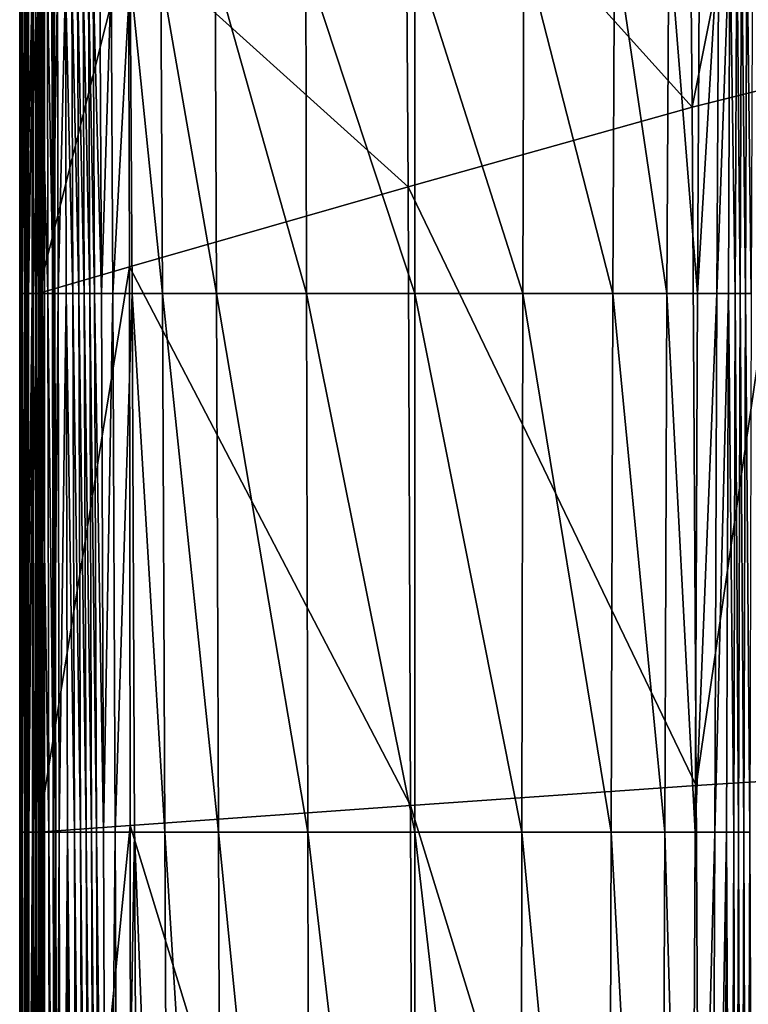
# Model space of a CAD drawing. Header units: millimetres. Extents: x 2387 to 13955, y -4964 to 364.
# Tile 312 of 656: x 6991 to 7065, y -4633 to -4533. Entities that reach past the tile are written whole.
import ezdxf

# ---------------------------------------------------------------- set-up
doc = ezdxf.new("R2010")
doc.units = ezdxf.units.MM
doc.header["$MEASUREMENT"] = 0
doc.layers.add('Predefinito', color=7, linetype='Continuous', true_color=0x000000)

msp = doc.modelspace()

# ---------------------------------------------------------------- linework, layer by layer
at = {"layer": 'Predefinito'}
for points in [[(7069.414, -4490.536, 775.624), (7058.699, -4495.499, 730.418), (7059.142, -4542.185, 730.404)], [(7059.142, -4542.185, 730.404), (7069.878, -4539.502, 775.611), (7069.414, -4490.536, 775.624)], [(7059.142, -4542.185, 730.404), (7058.699, -4495.499, 730.418), (7030.239, -4510.157, 608.07)], [(7030.509, -4550.233, 608.067), (7030.239, -4510.157, 608.07), (7002.307, -4524.816, 485.722)], [(7030.239, -4510.157, 608.07), (7030.509, -4550.233, 608.067), (7059.142, -4542.185, 730.404)], [(7061.799, -4524.453, 12.461), (7061.613, -4560.965, 12.448), (7059.66, -4560.965, 12.24)], [(7059.66, -4560.965, 12.24), (7059.864, -4524.624, 12.243), (7061.799, -4524.453, 12.461)], [(7061.613, -4560.965, 12.448), (7061.799, -4524.453, 12.461), (7062.935, -4524.337, 12.763)], [(7062.935, -4524.337, 12.763), (7062.776, -4560.965, 12.738), (7061.613, -4560.965, 12.448)], [(7063.478, -4560.965, 13.054), (7062.776, -4560.965, 12.738), (7062.935, -4524.337, 12.763)], [(7062.935, -4524.337, 12.763), (7063.623, -4524.265, 13.086), (7063.478, -4560.965, 13.054)], [(7063.973, -4560.965, 13.27), (7063.478, -4560.965, 13.054), (7063.623, -4524.265, 13.086)], [(7063.623, -4524.265, 13.086), (7064.11, -4524.214, 13.308), (7063.973, -4560.965, 13.27)], [(7064.512, -4560.965, 13.26), (7063.973, -4560.965, 13.27), (7064.11, -4524.214, 13.308)], [(7064.11, -4524.214, 13.308), (7064.646, -4524.162, 13.305), (7064.512, -4560.965, 13.26)], [(7065.084, -4560.965, 13.198), (7064.512, -4560.965, 13.26), (7064.646, -4524.162, 13.305)], [(7064.646, -4524.162, 13.305), (7065.213, -4524.108, 13.25), (7065.084, -4560.965, 13.198)], [(7002.307, -4524.816, 485.722), (6993.171, -4529.779, 440.52), (6993.186, -4560.965, 440.53)], [(6993.186, -4560.965, 440.53), (7002.388, -4558.282, 485.731), (7002.307, -4524.816, 485.722)], [(7002.307, -4524.816, 485.722), (7002.388, -4558.282, 485.731), (7030.509, -4550.233, 608.067)], [(7042.141, -4525.973, 12.171), (7051.29, -4525.281, 12.171), (7051.137, -4560.965, 12.171)], [(7056.587, -4560.965, 12.171), (7051.137, -4560.965, 12.171), (7051.29, -4525.281, 12.171)], [(7051.29, -4525.281, 12.171), (7056.779, -4524.866, 12.171), (7056.587, -4560.965, 12.171)], [(7059.66, -4560.965, 12.24), (7056.587, -4560.965, 12.171), (7056.779, -4524.866, 12.171)], [(7056.779, -4524.866, 12.171), (7059.864, -4524.624, 12.243), (7059.66, -4560.965, 12.24)], [(7031.163, -4526.803, 12.171), (7042.141, -4525.973, 12.171), (7042.055, -4560.965, 12.171)], [(7051.137, -4560.965, 12.171), (7042.055, -4560.965, 12.171), (7042.141, -4525.973, 12.171)], [(7020.185, -4527.633, 12.171), (7031.163, -4526.803, 12.171), (7031.156, -4560.965, 12.171)], [(7042.055, -4560.965, 12.171), (7031.156, -4560.965, 12.171), (7031.163, -4526.803, 12.171)], [(7005.547, -4528.74, 12.171), (7011.036, -4528.325, 12.171), (7011.175, -4560.965, 12.171)], [(7011.036, -4528.325, 12.171), (7020.185, -4527.633, 12.171), (7020.257, -4560.965, 12.171)], [(7020.257, -4560.965, 12.171), (7011.175, -4560.965, 12.171), (7011.036, -4528.325, 12.171)], [(7031.156, -4560.965, 12.171), (7020.257, -4560.965, 12.171), (7020.185, -4527.633, 12.171)], [(6996.591, -4529.555, 13.368), (6997.163, -4529.497, 13.297), (6997.281, -4560.965, 13.25)], [(6997.163, -4529.497, 13.297), (6997.727, -4529.444, 13.347), (6997.851, -4560.965, 13.305)], [(6997.851, -4560.965, 13.305), (6997.281, -4560.965, 13.25), (6997.163, -4529.497, 13.297)], [(6997.727, -4529.444, 13.347), (6998.262, -4529.392, 13.344), (6998.39, -4560.965, 13.309)], [(6998.39, -4560.965, 13.309), (6997.851, -4560.965, 13.305), (6997.727, -4529.444, 13.347)], [(6998.262, -4529.392, 13.344), (6998.747, -4529.341, 13.116), (6998.882, -4560.965, 13.086)], [(6998.882, -4560.965, 13.086), (6998.39, -4560.965, 13.309), (6998.262, -4529.392, 13.344)], [(6998.747, -4529.341, 13.116), (6999.427, -4529.269, 12.786), (6999.576, -4560.965, 12.763)], [(6999.576, -4560.965, 12.763), (6998.882, -4560.965, 13.086), (6998.747, -4529.341, 13.116)], [(6999.576, -4560.965, 12.763), (6999.427, -4529.269, 12.786), (7000.547, -4529.154, 12.473)], [(7000.547, -4529.154, 12.473), (7000.722, -4560.965, 12.461), (6999.576, -4560.965, 12.763)], [(7000.722, -4560.965, 12.461), (7000.547, -4529.154, 12.473), (7002.467, -4528.982, 12.246)], [(7002.467, -4528.982, 12.246), (7002.658, -4560.965, 12.243), (7000.722, -4560.965, 12.461)], [(7002.467, -4528.982, 12.246), (7005.547, -4528.74, 12.171), (7005.725, -4560.965, 12.171)], [(7005.725, -4560.965, 12.171), (7002.658, -4560.965, 12.243), (7002.467, -4528.982, 12.246)], [(7011.175, -4560.965, 12.171), (7005.725, -4560.965, 12.171), (7005.547, -4528.74, 12.171)], [(6991.334, -4560.965, 28.679), (6991.334, -4530.092, 28.677), (6991.48, -4530.077, 25.3)], [(6991.48, -4530.077, 25.3), (6991.483, -4560.965, 25.304), (6991.334, -4560.965, 28.679)], [(6991.396, -4560.965, 360.749), (6991.396, -4530.087, 360.749), (6991.334, -4530.092, 218.867)], [(6991.334, -4530.092, 28.677), (6991.334, -4560.965, 28.679), (6991.334, -4560.965, 77.866)], [(6991.334, -4560.965, 77.866), (6991.334, -4530.092, 77.864), (6991.334, -4530.092, 28.677)], [(6991.334, -4530.092, 218.867), (6991.334, -4560.965, 218.868), (6991.396, -4560.965, 360.749)], [(6991.334, -4560.965, 218.868), (6991.334, -4530.092, 218.867), (6991.334, -4530.092, 77.864)], [(6991.334, -4530.092, 77.864), (6991.334, -4560.965, 77.866), (6991.334, -4560.965, 218.868)], [(6991.582, -4560.965, 412.572), (6991.581, -4530.069, 412.572), (6991.396, -4530.087, 360.749)], [(6991.396, -4530.087, 360.749), (6991.396, -4560.965, 360.749), (6991.582, -4560.965, 412.572)], [(6991.483, -4560.965, 25.304), (6991.48, -4530.077, 25.3), (6991.918, -4530.033, 21.731)], [(6991.918, -4530.033, 21.731), (6991.929, -4560.965, 21.737), (6991.483, -4560.965, 25.304)], [(6991.814, -4560.965, 417.711), (6991.812, -4530.051, 417.71), (6991.581, -4530.069, 412.572)], [(6991.581, -4530.069, 412.572), (6991.582, -4560.965, 412.572), (6991.814, -4560.965, 417.711)], [(6992.009, -4530.043, 419.537), (6991.812, -4530.051, 417.71), (6991.814, -4560.965, 417.711)], [(6991.814, -4560.965, 417.711), (6992.012, -4560.965, 419.538), (6992.009, -4530.043, 419.537)], [(6991.929, -4560.965, 21.737), (6991.918, -4530.033, 21.731), (6992.576, -4529.965, 18.696)], [(6992.576, -4529.965, 18.696), (6992.6, -4560.965, 18.699), (6991.929, -4560.965, 21.737)], [(6992.232, -4530.008, 423.262), (6992.008, -4530.033, 420.843), (6992.011, -4560.965, 420.845)], [(6992.039, -4560.965, 419.907), (6992.011, -4560.965, 420.845), (6992.008, -4530.033, 420.843)], [(6992.008, -4530.033, 420.843), (6992.037, -4530.041, 419.906), (6992.039, -4560.965, 419.907)], [(6992.107, -4530.041, 419.715), (6992.009, -4530.043, 419.537), (6992.012, -4560.965, 419.538)], [(6992.011, -4560.965, 420.845), (6992.236, -4560.965, 423.264), (6992.232, -4530.008, 423.262)], [(6992.012, -4560.965, 419.538), (6992.109, -4560.965, 419.717), (6992.107, -4530.041, 419.715)], [(6992.109, -4560.965, 419.717), (6992.039, -4560.965, 419.907), (6992.037, -4530.041, 419.906)], [(6992.037, -4530.041, 419.906), (6992.107, -4530.041, 419.715), (6992.109, -4560.965, 419.717)], [(6992.702, -4529.981, 425.634), (6992.232, -4530.008, 423.262), (6992.236, -4560.965, 423.264)], [(6992.236, -4560.965, 423.264), (6992.707, -4560.965, 425.638), (6992.702, -4529.981, 425.634)], [(6992.576, -4529.965, 18.696), (6993.38, -4529.883, 16.923), (6993.419, -4560.965, 16.915)], [(6993.419, -4560.965, 16.915), (6992.6, -4560.965, 18.699), (6992.576, -4529.965, 18.696)], [(6993.414, -4529.965, 426.434), (6992.702, -4529.981, 425.634), (6992.707, -4560.965, 425.638)], [(6992.707, -4560.965, 425.638), (6993.42, -4560.965, 426.438), (6993.414, -4529.965, 426.434)], [(6992.976, -4529.938, 429.998), (6992.917, -4529.961, 427.58), (6992.923, -4560.965, 427.584)], [(6993.444, -4560.965, 426.647), (6992.923, -4560.965, 427.584), (6992.917, -4529.961, 427.58)], [(6992.917, -4529.961, 427.58), (6993.438, -4529.962, 426.643), (6993.444, -4560.965, 426.647)], [(6992.923, -4560.965, 427.584), (6992.984, -4560.965, 430.003), (6992.976, -4529.938, 429.998)], [(6993.287, -4529.912, 432.407), (6992.976, -4529.938, 429.998), (6992.984, -4560.965, 430.003)], [(6992.984, -4560.965, 430.003), (6993.295, -4560.965, 432.413), (6993.287, -4529.912, 432.407)], [(6993.414, -4560.965, 435.502), (6993.186, -4560.965, 440.53), (6993.171, -4529.779, 440.52)], [(6993.171, -4529.779, 440.52), (6993.403, -4529.866, 435.495), (6993.414, -4560.965, 435.502)], [(6993.519, -4529.901, 433.315), (6993.287, -4529.912, 432.407), (6993.295, -4560.965, 432.413)], [(6993.295, -4560.965, 432.413), (6993.528, -4560.965, 433.322), (6993.519, -4529.901, 433.315)], [(6993.38, -4529.883, 16.923), (6994.134, -4529.815, 16.142), (6994.186, -4560.965, 16.121)], [(6994.186, -4560.965, 16.121), (6993.419, -4560.965, 16.915), (6993.38, -4529.883, 16.923)], [(6993.582, -4560.965, 433.687), (6993.414, -4560.965, 435.502), (6993.403, -4529.866, 435.495)], [(6993.403, -4529.866, 435.495), (6993.573, -4529.896, 433.681), (6993.582, -4560.965, 433.687)], [(6993.837, -4529.959, 426.492), (6993.414, -4529.965, 426.434), (6993.42, -4560.965, 426.438)], [(6993.42, -4560.965, 426.438), (6993.843, -4560.964, 426.497), (6993.837, -4529.959, 426.492)], [(6993.438, -4529.962, 426.643), (6993.837, -4529.959, 426.492), (6993.843, -4560.964, 426.497)], [(6993.843, -4560.964, 426.497), (6993.444, -4560.965, 426.647), (6993.438, -4529.962, 426.643)], [(6993.629, -4529.898, 433.486), (6993.519, -4529.901, 433.315), (6993.528, -4560.965, 433.322)], [(6993.528, -4560.965, 433.322), (6993.638, -4560.965, 433.492), (6993.629, -4529.898, 433.486)], [(6993.638, -4560.965, 433.492), (6993.582, -4560.965, 433.687), (6993.573, -4529.896, 433.681)], [(6993.573, -4529.896, 433.681), (6993.629, -4529.898, 433.486), (6993.638, -4560.965, 433.492)], [(6994.134, -4529.815, 16.142), (6994.641, -4529.789, 16.08), (6994.698, -4560.964, 16.054)], [(6994.698, -4560.964, 16.054), (6994.186, -4560.965, 16.121), (6994.134, -4529.815, 16.142)], [(6994.634, -4560.965, 15.542), (6994.573, -4529.77, 15.571), (6995.136, -4529.704, 14.64)], [(6994.641, -4529.789, 16.08), (6994.573, -4529.77, 15.571), (6994.634, -4560.965, 15.542)], [(6995.136, -4529.704, 14.64), (6995.209, -4560.965, 14.599), (6994.634, -4560.965, 15.542)], [(6994.634, -4560.965, 15.542), (6994.698, -4560.964, 16.054), (6994.641, -4529.789, 16.08)], [(6994.641, -4529.789, 16.08), (6994.833, -4529.786, 16.229), (6994.89, -4560.964, 16.203)], [(6994.833, -4529.786, 16.229), (6994.641, -4529.789, 16.08), (6994.698, -4560.964, 16.054)], [(6994.89, -4560.964, 16.203), (6994.698, -4560.964, 16.054), (6994.641, -4529.789, 16.08)], [(6994.698, -4560.964, 16.054), (6994.89, -4560.964, 16.203), (6994.833, -4529.786, 16.229)], [(6995.209, -4560.965, 14.599), (6995.136, -4529.704, 14.64), (6995.938, -4529.622, 13.751)], [(6995.938, -4529.622, 13.751), (6996.028, -4560.965, 13.699), (6995.209, -4560.965, 14.599)], [(6995.938, -4529.622, 13.751), (6996.591, -4529.555, 13.368), (6996.697, -4560.965, 13.315)], [(6996.697, -4560.965, 13.315), (6996.028, -4560.965, 13.699), (6995.938, -4529.622, 13.751)], [(6997.281, -4560.965, 13.25), (6996.697, -4560.965, 13.315), (6996.591, -4529.555, 13.368)], [(7069.878, -4539.502, 775.611), (7059.142, -4542.185, 730.404), (7059.516, -4610.548, 730.39)], [(7059.516, -4610.548, 730.39), (7070.306, -4609.877, 775.596), (7069.878, -4539.502, 775.611)], [(7059.516, -4610.548, 730.39), (7059.142, -4542.185, 730.404), (7030.509, -4550.233, 608.067)], [(7030.734, -4612.56, 608.067), (7030.509, -4550.233, 608.067), (7002.388, -4558.282, 485.731)], [(7030.509, -4550.233, 608.067), (7030.734, -4612.56, 608.067), (7059.516, -4610.548, 730.39)], [(7002.388, -4558.282, 485.731), (6993.186, -4560.965, 440.53), (6993.207, -4615.243, 440.544)], [(6993.207, -4615.243, 440.544), (7002.464, -4614.572, 485.744), (7002.388, -4558.282, 485.731)], [(7002.388, -4558.282, 485.731), (7002.464, -4614.572, 485.744), (7030.734, -4612.56, 608.067)], [(6991.334, -4615.243, 28.683), (6991.334, -4560.965, 28.679), (6991.483, -4560.965, 25.304)], [(6991.483, -4560.965, 25.304), (6991.487, -4615.243, 25.31), (6991.334, -4615.243, 28.683)], [(6991.334, -4560.965, 28.679), (6991.334, -4615.243, 28.683), (6991.334, -4615.243, 77.868)], [(6991.334, -4615.243, 77.868), (6991.334, -4560.965, 77.866), (6991.334, -4560.965, 28.679)], [(6991.334, -4560.965, 218.868), (6991.334, -4615.243, 218.869), (6991.396, -4615.243, 360.75)], [(6991.396, -4615.243, 360.75), (6991.396, -4560.965, 360.749), (6991.334, -4560.965, 218.868)], [(6991.334, -4615.243, 218.869), (6991.334, -4560.965, 218.868), (6991.334, -4560.965, 77.866)], [(6991.334, -4560.965, 77.866), (6991.334, -4615.243, 77.868), (6991.334, -4615.243, 218.869)], [(6991.584, -4615.243, 412.573), (6991.582, -4560.965, 412.572), (6991.396, -4560.965, 360.749)], [(6991.396, -4560.965, 360.749), (6991.396, -4615.243, 360.75), (6991.584, -4615.243, 412.573)], [(6991.487, -4615.243, 25.31), (6991.483, -4560.965, 25.304), (6991.929, -4560.965, 21.737)], [(6991.929, -4560.965, 21.737), (6991.945, -4615.243, 21.745), (6991.487, -4615.243, 25.31)], [(6991.582, -4560.965, 412.572), (6991.584, -4615.243, 412.573), (6991.816, -4615.243, 417.713)], [(6991.816, -4615.243, 417.713), (6991.814, -4560.965, 417.711), (6991.582, -4560.965, 412.572)], [(6992.012, -4560.965, 419.538), (6991.814, -4560.965, 417.711), (6991.816, -4615.243, 417.713)], [(6991.816, -4615.243, 417.713), (6992.015, -4615.243, 419.541), (6992.012, -4560.965, 419.538)], [(6991.945, -4615.243, 21.745), (6991.929, -4560.965, 21.737), (6992.6, -4560.965, 18.699)], [(6992.6, -4560.965, 18.699), (6992.634, -4615.243, 18.704), (6991.945, -4615.243, 21.745)], [(6992.236, -4560.965, 423.264), (6992.011, -4560.965, 420.845), (6992.015, -4615.243, 420.847)], [(6992.011, -4560.965, 420.845), (6992.039, -4560.965, 419.907), (6992.042, -4615.243, 419.909)], [(6992.042, -4615.243, 419.909), (6992.015, -4615.243, 420.847), (6992.011, -4560.965, 420.845)], [(6992.109, -4560.965, 419.717), (6992.012, -4560.965, 419.538), (6992.015, -4615.243, 419.541)], [(6992.015, -4615.243, 420.847), (6992.241, -4615.243, 423.268), (6992.236, -4560.965, 423.264)], [(6992.015, -4615.243, 419.541), (6992.112, -4615.243, 419.719), (6992.109, -4560.965, 419.717)], [(6992.039, -4560.965, 419.907), (6992.109, -4560.965, 419.717), (6992.112, -4615.243, 419.719)], [(6992.112, -4615.243, 419.719), (6992.042, -4615.243, 419.909), (6992.039, -4560.965, 419.907)], [(6992.707, -4560.965, 425.638), (6992.236, -4560.965, 423.264), (6992.241, -4615.243, 423.268)], [(6992.241, -4615.243, 423.268), (6992.715, -4615.243, 425.643), (6992.707, -4560.965, 425.638)], [(6992.6, -4560.965, 18.699), (6993.419, -4560.965, 16.915), (6993.475, -4615.243, 16.903)], [(6993.475, -4615.243, 16.903), (6992.634, -4615.243, 18.704), (6992.6, -4560.965, 18.699)], [(6993.42, -4560.965, 426.438), (6992.707, -4560.965, 425.638), (6992.715, -4615.243, 425.643)], [(6992.715, -4615.243, 425.643), (6993.428, -4615.242, 426.443), (6993.42, -4560.965, 426.438)], [(6992.984, -4560.965, 430.003), (6992.923, -4560.965, 427.584), (6992.932, -4615.243, 427.59)], [(6992.923, -4560.965, 427.584), (6993.444, -4560.965, 426.647), (6993.452, -4615.242, 426.652)], [(6993.452, -4615.242, 426.652), (6992.932, -4615.243, 427.59), (6992.923, -4560.965, 427.584)], [(6992.932, -4615.243, 427.59), (6992.994, -4615.243, 430.01), (6992.984, -4560.965, 430.003)], [(6993.295, -4560.965, 432.413), (6992.984, -4560.965, 430.003), (6992.994, -4615.243, 430.01)], [(6992.994, -4615.243, 430.01), (6993.307, -4615.243, 432.421), (6993.295, -4560.965, 432.413)], [(6993.186, -4560.965, 440.53), (6993.414, -4560.965, 435.502), (6993.429, -4615.243, 435.512)], [(6993.429, -4615.243, 435.512), (6993.207, -4615.243, 440.544), (6993.186, -4560.965, 440.53)], [(6993.528, -4560.965, 433.322), (6993.295, -4560.965, 432.413), (6993.307, -4615.243, 432.421)], [(6993.307, -4615.243, 432.421), (6993.541, -4615.243, 433.33), (6993.528, -4560.965, 433.322)], [(6993.414, -4560.965, 435.502), (6993.582, -4560.965, 433.687), (6993.595, -4615.243, 433.696)], [(6993.595, -4615.243, 433.696), (6993.429, -4615.243, 435.512), (6993.414, -4560.965, 435.502)], [(6993.419, -4560.965, 16.915), (6994.186, -4560.965, 16.121), (6994.26, -4615.243, 16.092)], [(6994.26, -4615.243, 16.092), (6993.475, -4615.243, 16.903), (6993.419, -4560.965, 16.915)], [(6993.843, -4560.964, 426.497), (6993.42, -4560.965, 426.438), (6993.428, -4615.242, 426.443)], [(6993.428, -4615.242, 426.443), (6993.851, -4615.242, 426.501), (6993.843, -4560.964, 426.497)], [(6993.444, -4560.965, 426.647), (6993.843, -4560.964, 426.497), (6993.851, -4615.242, 426.501)], [(6993.851, -4615.242, 426.501), (6993.452, -4615.242, 426.652), (6993.444, -4560.965, 426.647)], [(6993.638, -4560.965, 433.492), (6993.528, -4560.965, 433.322), (6993.541, -4615.243, 433.33)], [(6993.541, -4615.243, 433.33), (6993.651, -4615.243, 433.501), (6993.638, -4560.965, 433.492)], [(6993.582, -4560.965, 433.687), (6993.638, -4560.965, 433.492), (6993.651, -4615.243, 433.501)], [(6993.651, -4615.243, 433.501), (6993.595, -4615.243, 433.696), (6993.582, -4560.965, 433.687)], [(6994.186, -4560.965, 16.121), (6994.698, -4560.964, 16.054), (6994.776, -4615.242, 16.021)], [(6994.776, -4615.242, 16.021), (6994.26, -4615.243, 16.092), (6994.186, -4560.965, 16.121)], [(6994.698, -4560.964, 16.054), (6994.634, -4560.965, 15.542), (6994.719, -4615.243, 15.502)], [(6994.719, -4615.243, 15.502), (6994.634, -4560.965, 15.542), (6995.209, -4560.965, 14.599)], [(6994.698, -4560.964, 16.054), (6994.89, -4560.964, 16.203), (6994.968, -4615.242, 16.17)], [(6994.968, -4615.242, 16.17), (6994.776, -4615.242, 16.021), (6994.698, -4560.964, 16.054)], [(6994.719, -4615.243, 15.502), (6994.776, -4615.242, 16.021), (6994.698, -4560.964, 16.054)], [(6994.89, -4560.964, 16.203), (6994.698, -4560.964, 16.054), (6994.776, -4615.242, 16.021)], [(6995.209, -4560.965, 14.599), (6995.312, -4615.243, 14.541), (6994.719, -4615.243, 15.502)], [(6994.776, -4615.242, 16.021), (6994.968, -4615.242, 16.17), (6994.89, -4560.964, 16.203)], [(6995.312, -4615.243, 14.541), (6995.209, -4560.965, 14.599), (6996.028, -4560.965, 13.699)], [(6996.028, -4560.965, 13.699), (6996.156, -4615.243, 13.625), (6995.312, -4615.243, 14.541)], [(6996.028, -4560.965, 13.699), (6996.697, -4560.965, 13.315), (6996.85, -4615.243, 13.24)], [(6996.85, -4615.243, 13.24), (6996.156, -4615.243, 13.625), (6996.028, -4560.965, 13.699)], [(6996.697, -4560.965, 13.315), (6997.281, -4560.965, 13.25), (6997.455, -4615.243, 13.182)], [(6997.455, -4615.243, 13.182), (6996.85, -4615.243, 13.24), (6996.697, -4560.965, 13.315)], [(6997.281, -4560.965, 13.25), (6997.851, -4560.965, 13.305), (6998.029, -4615.243, 13.246)], [(6998.029, -4615.243, 13.246), (6997.455, -4615.243, 13.182), (6997.281, -4560.965, 13.25)], [(6997.851, -4560.965, 13.305), (6998.39, -4560.965, 13.309), (6998.567, -4615.243, 13.259)], [(6998.567, -4615.243, 13.259), (6998.029, -4615.243, 13.246), (6997.851, -4560.965, 13.305)], [(6998.39, -4560.965, 13.309), (6998.882, -4560.965, 13.086), (6999.063, -4615.243, 13.045)], [(6999.063, -4615.243, 13.045), (6998.567, -4615.243, 13.259), (6998.39, -4560.965, 13.309)], [(6998.882, -4560.965, 13.086), (6999.576, -4560.965, 12.763), (6999.774, -4615.243, 12.732)], [(6999.774, -4615.243, 12.732), (6999.063, -4615.243, 13.045), (6998.882, -4560.965, 13.086)], [(6999.774, -4615.243, 12.732), (6999.576, -4560.965, 12.763), (7000.722, -4560.965, 12.461)], [(7000.722, -4560.965, 12.461), (7000.956, -4615.243, 12.445), (6999.774, -4615.243, 12.732)], [(7000.956, -4615.243, 12.445), (7000.722, -4560.965, 12.461), (7002.658, -4560.965, 12.243)], [(7002.658, -4560.965, 12.243), (7002.92, -4615.243, 12.239), (7000.956, -4615.243, 12.445)], [(7002.658, -4560.965, 12.243), (7005.725, -4560.965, 12.171), (7005.973, -4615.243, 12.171)], [(7005.973, -4615.243, 12.171), (7002.92, -4615.243, 12.239), (7002.658, -4560.965, 12.243)], [(7005.725, -4560.965, 12.171), (7011.175, -4560.965, 12.171), (7011.372, -4615.243, 12.171)], [(7011.372, -4615.243, 12.171), (7005.973, -4615.243, 12.171), (7005.725, -4560.965, 12.171)], [(7011.175, -4560.965, 12.171), (7020.257, -4560.965, 12.171), (7020.369, -4615.243, 12.171)], [(7020.369, -4615.243, 12.171), (7011.372, -4615.243, 12.171), (7011.175, -4560.965, 12.171)], [(7020.257, -4560.965, 12.171), (7031.156, -4560.965, 12.171), (7031.166, -4615.243, 12.171)], [(7031.166, -4615.243, 12.171), (7020.369, -4615.243, 12.171), (7020.257, -4560.965, 12.171)], [(7031.156, -4560.965, 12.171), (7042.055, -4560.965, 12.171), (7041.963, -4615.243, 12.171)], [(7041.963, -4615.243, 12.171), (7031.166, -4615.243, 12.171), (7031.156, -4560.965, 12.171)], [(7050.96, -4615.243, 12.171), (7041.963, -4615.243, 12.171), (7042.055, -4560.965, 12.171)], [(7042.055, -4560.965, 12.171), (7051.137, -4560.965, 12.171), (7050.96, -4615.243, 12.171)], [(7056.359, -4615.243, 12.171), (7050.96, -4615.243, 12.171), (7051.137, -4560.965, 12.171)], [(7051.137, -4560.965, 12.171), (7056.587, -4560.965, 12.171), (7056.359, -4615.243, 12.171)], [(7059.417, -4615.243, 12.236), (7056.359, -4615.243, 12.171), (7056.587, -4560.965, 12.171)], [(7056.587, -4560.965, 12.171), (7059.66, -4560.965, 12.24), (7059.417, -4615.243, 12.236)], [(7061.613, -4560.965, 12.448), (7061.396, -4615.243, 12.433), (7059.417, -4615.243, 12.236)], [(7059.417, -4615.243, 12.236), (7059.66, -4560.965, 12.24), (7061.613, -4560.965, 12.448)], [(7061.396, -4615.243, 12.433), (7061.613, -4560.965, 12.448), (7062.776, -4560.965, 12.738)], [(7062.776, -4560.965, 12.738), (7062.594, -4615.243, 12.71), (7061.396, -4615.243, 12.433)], [(7063.312, -4615.243, 13.017), (7062.594, -4615.243, 12.71), (7062.776, -4560.965, 12.738)], [(7062.776, -4560.965, 12.738), (7063.478, -4560.965, 13.054), (7063.312, -4615.243, 13.017)], [(7063.81, -4615.243, 13.225), (7063.312, -4615.243, 13.017), (7063.478, -4560.965, 13.054)], [(7063.478, -4560.965, 13.054), (7063.973, -4560.965, 13.27), (7063.81, -4615.243, 13.225)], [(7064.348, -4615.243, 13.206), (7063.81, -4615.243, 13.225), (7063.973, -4560.965, 13.27)], [(7063.973, -4560.965, 13.27), (7064.512, -4560.965, 13.26), (7064.348, -4615.243, 13.206)], [(7064.925, -4615.243, 13.136), (7064.348, -4615.243, 13.206), (7064.512, -4560.965, 13.26)], [(7064.512, -4560.965, 13.26), (7065.084, -4560.965, 13.198), (7064.925, -4615.243, 13.136)], [(7060.036, -4707.6, 730.372), (7059.516, -4610.548, 730.39), (7030.734, -4612.56, 608.067)], [(7070.306, -4609.877, 775.596), (7059.516, -4610.548, 730.39), (7060.036, -4707.6, 730.372)], [(7060.036, -4707.6, 730.372), (7070.9, -4707.6, 775.576), (7070.306, -4609.877, 775.596)], [(7031.051, -4707.6, 608.069), (7030.734, -4612.56, 608.067), (7002.464, -4614.572, 485.744)], [(7030.734, -4612.56, 608.067), (7031.051, -4707.6, 608.069), (7060.036, -4707.6, 730.372)], [(7002.464, -4614.572, 485.744), (6993.207, -4615.243, 440.544), (6993.243, -4707.6, 440.567)], [(6993.243, -4707.6, 440.567), (7002.577, -4707.6, 485.767), (7002.464, -4614.572, 485.744)], [(7002.464, -4614.572, 485.744), (7002.577, -4707.6, 485.767), (7031.051, -4707.6, 608.069)], [(6991.334, -4707.6, 28.69), (6991.334, -4615.243, 28.683), (6991.487, -4615.243, 25.31)], [(6991.487, -4615.243, 25.31), (6991.493, -4707.6, 25.319), (6991.334, -4707.6, 28.69)], [(6991.334, -4615.243, 28.683), (6991.334, -4707.6, 28.69), (6991.334, -4707.6, 77.873)], [(6991.334, -4707.6, 77.873), (6991.334, -4615.243, 77.868), (6991.334, -4615.243, 28.683)], [(6991.334, -4615.243, 218.869), (6991.334, -4707.6, 218.872), (6991.397, -4707.6, 360.751)], [(6991.397, -4707.6, 360.751), (6991.396, -4615.243, 360.75), (6991.334, -4615.243, 218.869)], [(6991.334, -4707.6, 218.872), (6991.334, -4615.243, 218.869), (6991.334, -4615.243, 77.868)], [(6991.334, -4615.243, 77.868), (6991.334, -4707.6, 77.873), (6991.334, -4707.6, 218.872)], [(6991.586, -4707.6, 412.575), (6991.584, -4615.243, 412.573), (6991.396, -4615.243, 360.75)], [(6991.396, -4615.243, 360.75), (6991.397, -4707.6, 360.751), (6991.586, -4707.6, 412.575)], [(6991.493, -4707.6, 25.319), (6991.487, -4615.243, 25.31), (6991.945, -4615.243, 21.745)], [(6991.945, -4615.243, 21.745), (6991.973, -4707.6, 21.759), (6991.493, -4707.6, 25.319)], [(6991.584, -4615.243, 412.573), (6991.586, -4707.6, 412.575), (6991.821, -4707.6, 417.716)], [(6991.821, -4707.6, 417.716), (6991.816, -4615.243, 417.713), (6991.584, -4615.243, 412.573)], [(6992.015, -4615.243, 419.541), (6991.816, -4615.243, 417.713), (6991.821, -4707.6, 417.716)], [(6991.821, -4707.6, 417.716), (6992.02, -4707.6, 419.544), (6992.015, -4615.243, 419.541)], [(6991.973, -4707.6, 21.759), (6991.945, -4615.243, 21.745), (6992.634, -4615.243, 18.704)], [(6992.634, -4615.243, 18.704), (6992.692, -4707.6, 18.712), (6991.973, -4707.6, 21.759)], [(6992.241, -4615.243, 423.268), (6992.015, -4615.243, 420.847), (6992.022, -4707.6, 420.852)], [(6992.048, -4707.6, 419.913), (6992.022, -4707.6, 420.852), (6992.015, -4615.243, 420.847)], [(6992.015, -4615.243, 420.847), (6992.042, -4615.243, 419.909), (6992.048, -4707.6, 419.913)], [(6992.112, -4615.243, 419.719), (6992.015, -4615.243, 419.541), (6992.02, -4707.6, 419.544)], [(6992.02, -4707.6, 419.544), (6992.118, -4707.6, 419.722), (6992.112, -4615.243, 419.719)], [(6992.022, -4707.6, 420.852), (6992.251, -4707.6, 423.274), (6992.241, -4615.243, 423.268)], [(6992.118, -4707.6, 419.722), (6992.048, -4707.6, 419.913), (6992.042, -4615.243, 419.909)], [(6992.042, -4615.243, 419.909), (6992.112, -4615.243, 419.719), (6992.118, -4707.6, 419.722)], [(6992.715, -4615.243, 425.643), (6992.241, -4615.243, 423.268), (6992.251, -4707.6, 423.274)], [(6992.251, -4707.6, 423.274), (6992.727, -4707.6, 425.651), (6992.715, -4615.243, 425.643)], [(6993.57, -4707.6, 16.883), (6992.692, -4707.6, 18.712), (6992.634, -4615.243, 18.704)], [(6992.634, -4615.243, 18.704), (6993.475, -4615.243, 16.903), (6993.57, -4707.6, 16.883)], [(6993.428, -4615.242, 426.443), (6992.715, -4615.243, 425.643), (6992.727, -4707.6, 425.651)], [(6992.727, -4707.6, 425.651), (6993.442, -4707.6, 426.451), (6993.428, -4615.242, 426.443)], [(6992.932, -4615.243, 427.59), (6993.452, -4615.242, 426.652), (6993.465, -4707.6, 426.66)], [(6992.994, -4615.243, 430.01), (6992.932, -4615.243, 427.59), (6992.947, -4707.6, 427.599)], [(6993.465, -4707.6, 426.66), (6992.947, -4707.6, 427.599), (6992.932, -4615.243, 427.59)], [(6992.947, -4707.6, 427.599), (6993.012, -4707.6, 430.022), (6992.994, -4615.243, 430.01)], [(6993.307, -4615.243, 432.421), (6992.994, -4615.243, 430.01), (6993.012, -4707.6, 430.022)], [(6993.012, -4707.6, 430.022), (6993.328, -4707.6, 432.435), (6993.307, -4615.243, 432.421)], [(6993.454, -4707.6, 435.529), (6993.243, -4707.6, 440.567), (6993.207, -4615.243, 440.544)], [(6993.207, -4615.243, 440.544), (6993.429, -4615.243, 435.512), (6993.454, -4707.6, 435.529)], [(6993.541, -4615.243, 433.33), (6993.307, -4615.243, 432.421), (6993.328, -4707.6, 432.435)], [(6993.328, -4707.6, 432.435), (6993.562, -4707.6, 433.345), (6993.541, -4615.243, 433.33)], [(6993.851, -4615.242, 426.501), (6993.428, -4615.242, 426.443), (6993.442, -4707.6, 426.451)], [(6993.617, -4707.6, 433.71), (6993.454, -4707.6, 435.529), (6993.429, -4615.243, 435.512)], [(6993.429, -4615.243, 435.512), (6993.595, -4615.243, 433.696), (6993.617, -4707.6, 433.71)], [(6993.442, -4707.6, 426.451), (6993.865, -4707.6, 426.509), (6993.851, -4615.242, 426.501)], [(6993.865, -4707.6, 426.509), (6993.465, -4707.6, 426.66), (6993.452, -4615.242, 426.652)], [(6993.452, -4615.242, 426.652), (6993.851, -4615.242, 426.501), (6993.865, -4707.6, 426.509)], [(6994.385, -4707.6, 16.043), (6993.57, -4707.6, 16.883), (6993.475, -4615.243, 16.903)], [(6993.475, -4615.243, 16.903), (6994.26, -4615.243, 16.092), (6994.385, -4707.6, 16.043)], [(6993.651, -4615.243, 433.501), (6993.541, -4615.243, 433.33), (6993.562, -4707.6, 433.345)], [(6993.562, -4707.6, 433.345), (6993.673, -4707.6, 433.515), (6993.651, -4615.243, 433.501)], [(6993.673, -4707.6, 433.515), (6993.617, -4707.6, 433.71), (6993.595, -4615.243, 433.696)], [(6993.595, -4615.243, 433.696), (6993.651, -4615.243, 433.501), (6993.673, -4707.6, 433.515)], [(6994.26, -4615.243, 16.092), (6994.776, -4615.242, 16.021), (6994.911, -4707.599, 15.963)], [(6994.911, -4707.599, 15.963), (6994.385, -4707.6, 16.043), (6994.26, -4615.243, 16.092)], [(6994.776, -4615.242, 16.021), (6994.719, -4615.243, 15.502), (6994.864, -4707.6, 15.433)], [(6994.864, -4707.6, 15.433), (6994.719, -4615.243, 15.502), (6995.312, -4615.243, 14.541)], [(6995.102, -4707.599, 16.113), (6994.911, -4707.599, 15.963), (6994.776, -4615.242, 16.021)], [(6994.776, -4615.242, 16.021), (6994.968, -4615.242, 16.17), (6995.102, -4707.599, 16.113)], [(6994.968, -4615.242, 16.17), (6994.776, -4615.242, 16.021), (6994.911, -4707.599, 15.963)], [(6994.864, -4707.6, 15.433), (6994.911, -4707.599, 15.963), (6994.776, -4615.242, 16.021)], [(6995.312, -4615.243, 14.541), (6995.487, -4707.6, 14.442), (6994.864, -4707.6, 15.433)], [(6994.911, -4707.599, 15.963), (6995.102, -4707.599, 16.113), (6994.968, -4615.242, 16.17)], [(6995.487, -4707.6, 14.442), (6995.312, -4615.243, 14.541), (6996.156, -4615.243, 13.625)], [(6996.156, -4615.243, 13.625), (6996.373, -4707.6, 13.5), (6995.487, -4707.6, 14.442)], [(6997.112, -4707.6, 13.114), (6996.373, -4707.6, 13.5), (6996.156, -4615.243, 13.625)], [(6996.156, -4615.243, 13.625), (6996.85, -4615.243, 13.24), (6997.112, -4707.6, 13.114)], [(6997.751, -4707.6, 13.067), (6997.112, -4707.6, 13.114), (6996.85, -4615.243, 13.24)], [(6996.85, -4615.243, 13.24), (6997.455, -4615.243, 13.182), (6997.751, -4707.6, 13.067)], [(6998.335, -4707.6, 13.146), (6997.751, -4707.6, 13.067), (6997.455, -4615.243, 13.182)], [(6997.455, -4615.243, 13.182), (6998.029, -4615.243, 13.246), (6998.335, -4707.6, 13.146)], [(6998.873, -4707.6, 13.174), (6998.335, -4707.6, 13.146), (6998.029, -4615.243, 13.246)], [(6998.029, -4615.243, 13.246), (6998.567, -4615.243, 13.259), (6998.873, -4707.6, 13.174)], [(6999.374, -4707.6, 12.974), (6998.873, -4707.6, 13.174), (6998.567, -4615.243, 13.259)], [(6998.567, -4615.243, 13.259), (6999.063, -4615.243, 13.045), (6999.374, -4707.6, 12.974)], [(7000.111, -4707.6, 12.678), (6999.374, -4707.6, 12.974), (6999.063, -4615.243, 13.045)], [(6999.063, -4615.243, 13.045), (6999.774, -4615.243, 12.732), (7000.111, -4707.6, 12.678)], [(7000.111, -4707.6, 12.678), (6999.774, -4615.243, 12.732), (7000.956, -4615.243, 12.445)], [(7000.956, -4615.243, 12.445), (7001.355, -4707.6, 12.416), (7000.111, -4707.6, 12.678)], [(7001.355, -4707.6, 12.416), (7000.956, -4615.243, 12.445), (7002.92, -4615.243, 12.239)], [(7002.92, -4615.243, 12.239), (7003.365, -4707.6, 12.232), (7001.355, -4707.6, 12.416)], [(7006.395, -4707.6, 12.171), (7003.365, -4707.6, 12.232), (7002.92, -4615.243, 12.239)], [(7002.92, -4615.243, 12.239), (7005.973, -4615.243, 12.171), (7006.395, -4707.6, 12.171)], [(7011.707, -4707.6, 12.171), (7006.395, -4707.6, 12.171), (7005.973, -4615.243, 12.171)], [(7005.973, -4615.243, 12.171), (7011.372, -4615.243, 12.171), (7011.707, -4707.6, 12.171)], [(7020.56, -4707.6, 12.171), (7011.707, -4707.6, 12.171), (7011.372, -4615.243, 12.171)], [(7011.372, -4615.243, 12.171), (7020.369, -4615.243, 12.171), (7020.56, -4707.6, 12.171)], [(7031.183, -4707.6, 12.171), (7020.56, -4707.6, 12.171), (7020.369, -4615.243, 12.171)], [(7020.369, -4615.243, 12.171), (7031.166, -4615.243, 12.171), (7031.183, -4707.6, 12.171)], [(7041.806, -4707.6, 12.171), (7031.183, -4707.6, 12.171), (7031.166, -4615.243, 12.171)], [(7031.166, -4615.243, 12.171), (7041.963, -4615.243, 12.171), (7041.806, -4707.6, 12.171)], [(7050.659, -4707.6, 12.171), (7041.806, -4707.6, 12.171), (7041.963, -4615.243, 12.171)], [(7041.963, -4615.243, 12.171), (7050.96, -4615.243, 12.171), (7050.659, -4707.6, 12.171)], [(7055.97, -4707.6, 12.171), (7050.659, -4707.6, 12.171), (7050.96, -4615.243, 12.171)], [(7050.96, -4615.243, 12.171), (7056.359, -4615.243, 12.171), (7055.97, -4707.6, 12.171)], [(7059.005, -4707.6, 12.23), (7055.97, -4707.6, 12.171), (7056.359, -4615.243, 12.171)], [(7056.359, -4615.243, 12.171), (7059.417, -4615.243, 12.236), (7059.005, -4707.6, 12.23)], [(7061.396, -4615.243, 12.433), (7061.026, -4707.6, 12.406), (7059.005, -4707.6, 12.23)], [(7059.005, -4707.6, 12.23), (7059.417, -4615.243, 12.236), (7061.396, -4615.243, 12.433)], [(7061.026, -4707.6, 12.406), (7061.396, -4615.243, 12.433), (7062.594, -4615.243, 12.71)], [(7062.594, -4615.243, 12.71), (7062.283, -4707.6, 12.661), (7061.026, -4707.6, 12.406)], [(7063.025, -4707.6, 12.951), (7062.283, -4707.6, 12.661), (7062.594, -4615.243, 12.71)], [(7062.594, -4615.243, 12.71), (7063.312, -4615.243, 13.017), (7063.025, -4707.6, 12.951)], [(7063.528, -4707.6, 13.147), (7063.025, -4707.6, 12.951), (7063.312, -4615.243, 13.017)], [(7063.312, -4615.243, 13.017), (7063.81, -4615.243, 13.225), (7063.528, -4707.6, 13.147)], [(7064.066, -4707.6, 13.115), (7063.528, -4707.6, 13.147), (7063.81, -4615.243, 13.225)], [(7063.81, -4615.243, 13.225), (7064.348, -4615.243, 13.206), (7064.066, -4707.6, 13.115)], [(7064.652, -4707.6, 13.032), (7064.066, -4707.6, 13.115), (7064.348, -4615.243, 13.206)], [(7064.348, -4615.243, 13.206), (7064.925, -4615.243, 13.136), (7064.652, -4707.6, 13.032)], [(7065.297, -4707.6, 13.074), (7064.652, -4707.6, 13.032), (7064.925, -4615.243, 13.136)]]:
    msp.add_3dface(points, dxfattribs=at)

doc.saveas('drawing.dxf')
